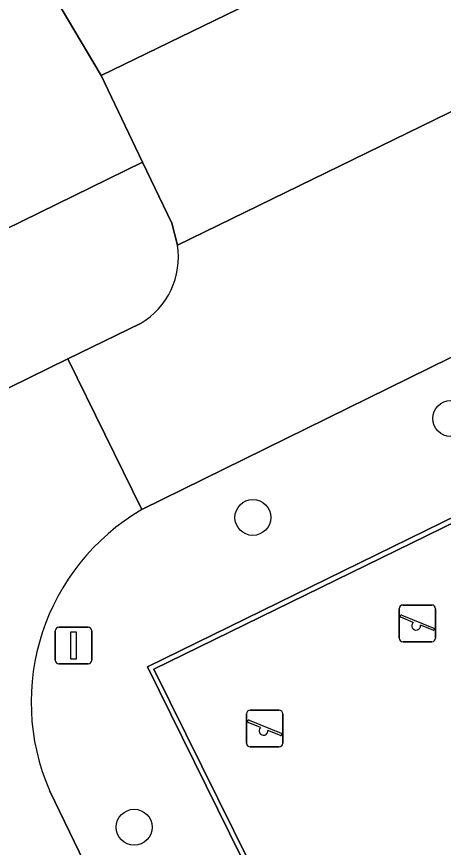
# Model space of a CAD drawing. Extents: x 160455 to 162082, y 388339 to 389736.
# Drawn here: x 160975 to 160986.61, y 389028.28 to 389050.91 of the extents above; entities that cross this region are included whole.
import ezdxf

# ---------------------------------------------------------------- set-up
doc = ezdxf.new("R2010")
doc.units = 0
for name, color, linetype in [('IMGEO_Boom', 7, 'Continuous'), ('IMGEO_Lichtmast', 7, 'Continuous'), ('IMGEO_Muur', 7, 'Continuous'), ('IMGEO_Parkeervlak_open', 7, 'Continuous'), ('IMGEO_Rijbaan_lokaal_open', 7, 'Continuous'), ('IMGEO_Speelvoorziening', 7, 'Continuous'), ('IMGEO_Terreindeel_zand', 7, 'Continuous'), ('IMGEO_Voetpad_open', 7, 'Continuous')]:
    doc.layers.add(name, color=color, linetype=linetype)

msp = doc.modelspace()

# ---------------------------------------------------------------- linework, layer by layer
at = {"layer": 'IMGEO_Boom'}
for centre in [(160986.815, 389039.96), (160981.427, 389037.264), (160978.196, 389028.824)]:
    msp.add_circle(centre, 0.489, dxfattribs=at)
at = {"layer": 'IMGEO_Lichtmast'}
for p, q in [((160976.149, 389034.276), (160976.939, 389034.276)), ((160976.939, 389034.276), (160976.149, 389034.276)), ((160976.049, 389033.376), (160976.049, 389034.176)), ((160976.049, 389034.176), (160976.049, 389033.376)), ((160977.039, 389034.176), (160977.039, 389033.376)), ((160977.039, 389033.376), (160977.039, 389034.176)), ((160976.939, 389033.276), (160976.149, 389033.276)), ((160976.149, 389033.276), (160976.939, 389033.276))]:
    msp.add_line(p, q, dxfattribs=at)
msp.add_lwpolyline([(160976.469, 389034.151), (160976.619, 389034.151), (160976.619, 389033.401), (160976.469, 389033.401), (160976.469, 389034.151)], dxfattribs=at)
for centre, start, end in [((160976.149, 389034.176), 90, 180), ((160976.149, 389034.176), 90, 180), ((160976.939, 389034.176), 0, 90), ((160976.939, 389034.176), 360, 90), ((160976.149, 389033.376), 180, 270), ((160976.149, 389033.376), 180, 270), ((160976.939, 389033.376), 270, 0), ((160976.939, 389033.376), 270, 0)]:
    msp.add_arc(centre, 0.1, start, end, dxfattribs=at)
at = {"layer": 'IMGEO_Muur'}
msp.add_lwpolyline([(160989.631, 389033.911), (160989.783, 389033.931), (160987.895, 389037.767), (160978.555, 389033.191), (160983.019, 389024.134), (160992.354, 389028.709), (160990.505, 389032.484), (160990.379, 389032.4), (160992.168, 389028.764), (160983.076, 389024.336), (160978.732, 389033.131), (160987.818, 389037.584)], close=True, dxfattribs=at)
at = {"layer": 'IMGEO_Parkeervlak_open'}
msp.add_lwpolyline([(160997.417, 389053.496), (160997.072, 389054.003), (160995.168, 389057.998), (160977.296, 389049.303), (160978.423, 389046.942), (160979.217, 389045.279), (160979.372, 389044.682)], close=True, dxfattribs=at)
at = {"layer": 'IMGEO_Rijbaan_lokaal_open'}
for points in [[(160978.364, 389042.551), (160976.391, 389041.583), (160978.406, 389037.477), (160986.795, 389041.612), (160992.795, 389044.554), (161000, 389048.091), (161003.535, 389049.827), (161021.59, 389058.674)], [(160997.417, 389053.496), (160979.372, 389044.682)], [(160978.406, 389037.477), (160976.391, 389041.583), (160972.707, 389039.775)], [(160969.875, 389031.754), (160973.066, 389025.234), (160976.027, 389019.193), (160982.731, 389005.524), (160984.095, 389002.754), (160984.223, 389002.492), (160985.444, 389000), (160993.409, 388983.736), (161000, 388970.263), (161001.751, 388966.684), (161003.536, 388963.113), (161004.323, 388961.485), (161008.397, 388963.465), (161007.549, 388965.168), (161006.014, 388968.286), (161000, 388980.592), (160997.499, 388985.709), (160990.479, 389000), (160990.384, 389000.193), (160988.256, 389004.613), (160980.327, 389020.776), (160978.922, 389023.568), (160978.825, 389023.76), (160975.896, 389029.81)]]:
    msp.add_lwpolyline(points, dxfattribs=at)
for centre, radius, start, end in [((160977.314, 389044.352), 2.085, 300.2528, 9.1173), ((160981.465, 389032.231), 6.073, 120.2482, 203.4973)]:
    msp.add_arc(centre, radius, start, end, dxfattribs=at)
at = {"layer": 'IMGEO_Speelvoorziening'}
for p, q in [((160985.409, 389033.978), (160985.409, 389034.778)), ((160985.409, 389034.778), (160985.409, 389033.978)), ((160985.509, 389034.878), (160986.299, 389034.878)), ((160986.299, 389034.878), (160985.509, 389034.878)), ((160986.399, 389034.778), (160986.399, 389033.978)), ((160986.399, 389033.978), (160986.399, 389034.778)), ((160985.792, 389034.406), (160985.453, 389034.543)), ((160985.478, 389034.603), (160986.354, 389034.25)), ((160986.33, 389034.19), (160985.99, 389034.327)), ((160986.299, 389033.878), (160985.509, 389033.878)), ((160985.509, 389033.878), (160986.299, 389033.878)), ((160981.353, 389032.012), (160982.143, 389032.012)), ((160982.143, 389032.012), (160981.353, 389032.012)), ((160981.253, 389031.112), (160981.253, 389031.912)), ((160981.253, 389031.912), (160981.253, 389031.112)), ((160981.322, 389031.737), (160982.198, 389031.384)), ((160982.243, 389031.912), (160982.243, 389031.112)), ((160982.243, 389031.112), (160982.243, 389031.912)), ((160981.636, 389031.54), (160981.297, 389031.677)), ((160982.174, 389031.324), (160981.834, 389031.461)), ((160982.143, 389031.012), (160981.353, 389031.012)), ((160981.353, 389031.012), (160982.143, 389031.012))]:
    msp.add_line(p, q, dxfattribs=at)
for centre, radius, start, end in [((160985.509, 389034.778), 0.1, 90, 180), ((160985.509, 389034.778), 0.1, 90, 180), ((160986.299, 389034.778), 0.1, 0, 90), ((160986.299, 389034.778), 0.1, 360, 90), ((160985.466, 389034.573), 0.0327, 68.078, 248.078), ((160985.871, 389034.316), 0.12, 130.9928, 5.1632), ((160986.342, 389034.22), 0.0327, 248.078, 68.078), ((160985.509, 389033.978), 0.1, 180, 270), ((160985.509, 389033.978), 0.1, 180, 270), ((160986.299, 389033.978), 0.1, 270, 0), ((160986.299, 389033.978), 0.1, 270, 0), ((160981.353, 389031.912), 0.1, 90, 180), ((160981.353, 389031.912), 0.1, 90, 180), ((160982.143, 389031.912), 0.1, 0, 90), ((160982.143, 389031.912), 0.1, 360, 90), ((160981.31, 389031.707), 0.0327, 68.078, 248.078), ((160981.715, 389031.45), 0.12, 130.9928, 5.1632), ((160982.186, 389031.354), 0.0327, 248.078, 68.078), ((160981.353, 389031.112), 0.1, 180, 270), ((160981.353, 389031.112), 0.1, 180, 270), ((160982.143, 389031.112), 0.1, 270, 0), ((160982.143, 389031.112), 0.1, 270, 0)]:
    msp.add_arc(centre, radius, start, end, dxfattribs=at)
at = {"layer": 'IMGEO_Terreindeel_zand'}
msp.add_lwpolyline([(160989.23, 389031.868), (160988.559, 389033.283), (160989.631, 389033.911), (160987.818, 389037.584), (160978.732, 389033.131), (160983.076, 389024.336), (160992.168, 389028.764), (160990.379, 389032.4)], close=True, dxfattribs=at)
at = {"layer": 'IMGEO_Voetpad_open'}
for points in [[(160969.342, 389065.142), (160966.785, 389070.394), (160966.213, 389071.59), (160960.055, 389084.17), (160959.906, 389084.474), (160954.083, 389096.393), (160950.528, 389094.661), (160952.872, 389089.754), (160962.595, 389069.818), (160963.192, 389068.594), (160967.437, 389059.983), (160974.68, 389045.11), (160978.423, 389046.942), (160977.296, 389049.303), (160976.208, 389051.135), (160975.756, 389052.06), (160970.636, 389062.482)], [(160983.019, 389024.134), (160978.555, 389033.191), (160987.895, 389037.767), (160989.783, 389033.931), (160989.631, 389033.911), (160988.559, 389033.283), (160989.23, 389031.868), (160990.379, 389032.4), (160990.505, 389032.484), (160992.354, 389028.709)]]:
    msp.add_lwpolyline(points, close=True, dxfattribs=at)
for points in [[(161039.484, 389076.833), (161000, 389057.496), (160998.194, 389056.612), (160996.904, 389059.309), (160996.141, 389060.868), (160976.208, 389051.135), (160977.296, 389049.303), (160995.168, 389057.998)], [(160979.372, 389044.682), (160979.217, 389045.279), (160978.423, 389046.942), (160974.68, 389045.11), (160962.045, 389038.924), (160967.485, 389027.747), (160963.237, 389025.675), (160965.26, 389021.604), (160975.598, 389000.511), (160975.849, 389000), (160976.451, 388998.772), (160977.985, 388999.523), (160978.97, 389000), (160980.708, 389000.842), (160981.121, 389000), (161000, 388961.47), (161000.234, 388960.992)], [(160972.707, 389039.775), (160976.391, 389041.583), (160978.364, 389042.551)], [(160986.795, 389041.612), (160978.406, 389037.477)], [(160975.896, 389029.81), (160978.825, 389023.76), (160978.922, 389023.568)]]:
    msp.add_lwpolyline(points, dxfattribs=at)
for centre, radius, start, end in [((160977.314, 389044.352), 2.085, 300.2528, 9.1173), ((160981.465, 389032.231), 6.073, 120.2482, 203.4973)]:
    msp.add_arc(centre, radius, start, end, dxfattribs=at)

doc.saveas('drawing.dxf')
